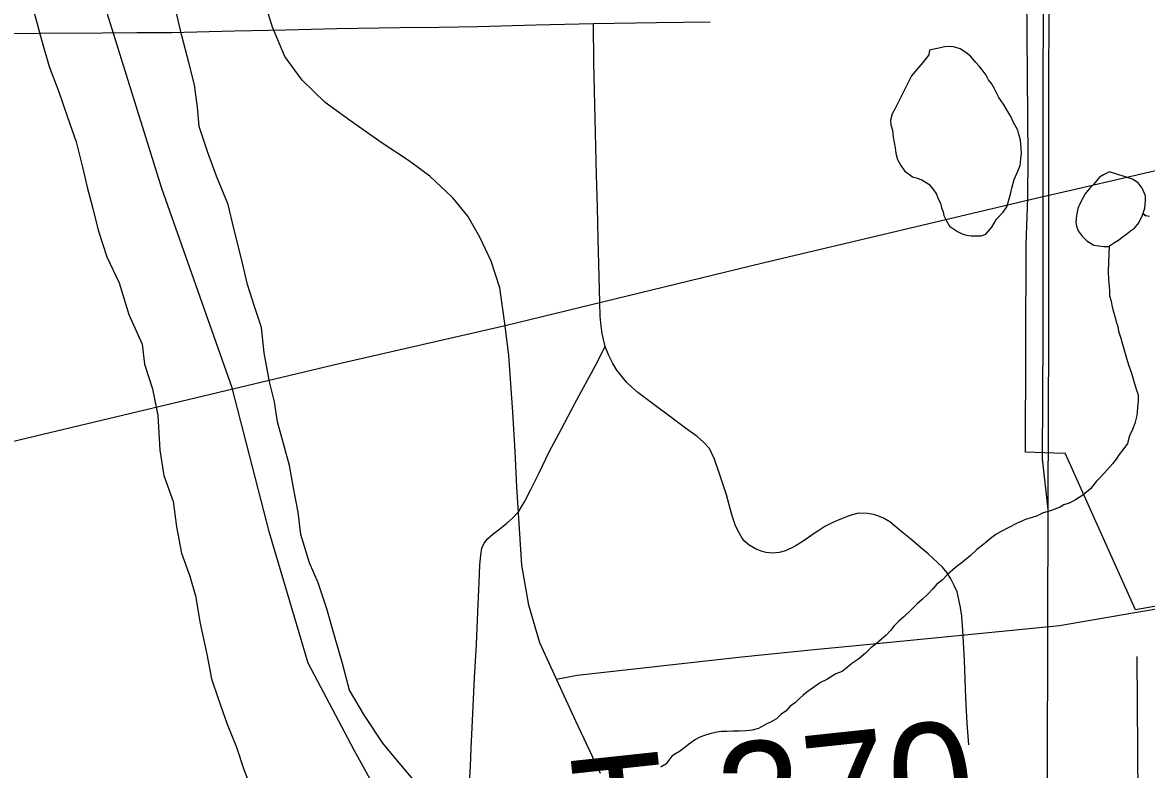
# Model space of a CAD drawing. Extents: x -6.1 to 38, y -7.7 to 22.
# Drawn here: x 4.697 to 5.252, y 15.319 to 15.687 of the extents above; entities that cross this region are included whole.
import ezdxf

# ---------------------------------------------------------------- set-up
doc = ezdxf.new("R2010")
doc.units = 0
for name, color, linetype in [('GM_X_Corporation', 7, 'Continuous'), ('GM_X_County_Road', 7, 'Continuous'), ('GM_X_Major_River', 7, 'Continuous'), ('GM_X_Minor_Lake', 7, 'Continuous'), ('GM_X_Minor_River', 7, 'Continuous'), ('GM_X_Rail_Line', 7, 'Continuous'), ('GM_X_State_Route', 7, 'Continuous'), ('GM_X_Township_Road', 7, 'Continuous'), ('GM_X_Township_Road_Text', 7, 'Continuous')]:
    doc.layers.add(name, color=color, linetype=linetype)

msp = doc.modelspace()

# ---------------------------------------------------------------- linework, layer by layer
at = {"layer": 'GM_X_Corporation'}
for points in [[(4.28061, 14.99995), (5.0967, 14.97556), (5.0486, 15.07962), (5.00913, 15.14194), (4.9572, 15.18142), (4.93228, 15.20843), (4.89329, 15.26962), (4.86101, 15.32821), (4.83828, 15.37125), (4.81915, 15.43553), (4.80087, 15.50695), (4.76612, 15.60524), (4.7059, 15.79844), (4.70175, 15.89192), (4.708, 15.94593), (4.72462, 15.99787), (4.72878, 16.06019), (4.73919, 16.13913), (4.75046, 16.20506), (4.78077, 16.38218), (4.78909, 16.45229), (4.83333, 16.6969)], [(5.74746, 14.95956), (5.18977, 14.97327), (5.0967, 14.97556), (5.0486, 15.07962), (5.00913, 15.14194), (4.9572, 15.18142), (4.93228, 15.20843), (4.89329, 15.26962), (4.86101, 15.32821), (4.83828, 15.37125), (4.81915, 15.43553), (4.80087, 15.50695), (4.76612, 15.60524), (4.7059, 15.79844), (4.70175, 15.89192), (4.708, 15.94593), (4.72462, 15.99787), (4.72878, 16.06019), (4.73919, 16.13913), (4.75046, 16.20506), (4.78077, 16.38218), (4.78909, 16.45229), (4.83333, 16.6969)], [(5.29114, 15.40539), (5.24641, 15.39754), (5.21169, 15.47476), (5.21085, 15.47467), (5.19207, 15.47533), (5.19238, 15.57787), (5.19317, 15.60075), (5.19342, 15.62057), (5.19275, 15.70135)]]:
    msp.add_lwpolyline(points, dxfattribs=at)
at = {"layer": 'GM_X_County_Road'}
for points in [[(4.9355, 15.53764), (4.93287, 15.55626), (4.92849, 15.56941), (4.92302, 15.58124), (4.9171, 15.59175), (4.90965, 15.60074), (4.89825, 15.61147), (4.88774, 15.61914), (4.87482, 15.62768), (4.85859, 15.63904), (4.84661, 15.64767), (4.83533, 15.6587), (4.8267, 15.67045), (4.82071, 15.68484), (4.81711, 15.69659), (4.81677, 15.69857)], [(4.96076, 15.36331), (4.95253, 15.38116), (4.94712, 15.39981), (4.94371, 15.41947), (4.9412, 15.45811), (4.94032, 15.47564), (4.93923, 15.49492), (4.93725, 15.52296), (4.9355, 15.53764)], [(4.98242, 15.31677), (4.97038, 15.34265), (4.96076, 15.36331)]]:
    msp.add_lwpolyline(points, dxfattribs=at)
at = {"layer": 'GM_X_Major_River'}
for points in [[(4.70322, 15.69191), (4.70673, 15.67867), (4.71062, 15.66542), (4.71526, 15.65294), (4.71952, 15.64046), (4.72378, 15.62836), (4.72691, 15.61587), (4.72925, 15.60603), (4.73198, 15.59619), (4.73472, 15.58484), (4.73899, 15.5716), (4.74514, 15.55875), (4.74981, 15.54324), (4.75636, 15.5285), (4.75757, 15.51865), (4.76145, 15.50655), (4.76421, 15.4933), (4.76511, 15.47625), (4.7671, 15.46375), (4.77174, 15.45089), (4.77336, 15.43839), (4.77573, 15.42552), (4.77998, 15.41418), (4.78271, 15.40434), (4.78509, 15.39071), (4.78824, 15.37557), (4.79061, 15.36345), (4.79409, 15.35324), (4.79835, 15.34114), (4.80298, 15.32979), (4.80648, 15.31882), (4.81111, 15.3071)], [(4.89465, 15.3084), (4.88473, 15.32009), (4.87518, 15.33178), (4.866, 15.34536), (4.85871, 15.35783), (4.8552, 15.37107), (4.8513, 15.38469), (4.84741, 15.39793), (4.84315, 15.41079), (4.83891, 15.42062), (4.83464, 15.43462), (4.83341, 15.4456), (4.83144, 15.45583), (4.82906, 15.4687), (4.82633, 15.47892), (4.82321, 15.49027), (4.82162, 15.50011), (4.81927, 15.50995), (4.81651, 15.52434), (4.81527, 15.53684), (4.81178, 15.54705), (4.80829, 15.55802), (4.80516, 15.57127), (4.80164, 15.58565), (4.79889, 15.59738), (4.79311, 15.61137), (4.78885, 15.62309), (4.78459, 15.63596), (4.78375, 15.64543), (4.78215, 15.65641), (4.77941, 15.66738), (4.7759, 15.68063), (4.77277, 15.69387)]]:
    msp.add_lwpolyline(points, dxfattribs=at)
at = {"layer": 'GM_X_Minor_Lake'}
for points in [[(5.14471, 15.67359), (5.14437, 15.6713), (5.1414, 15.66745), (5.13843, 15.66397), (5.13583, 15.66088), (5.13363, 15.65628), (5.13033, 15.64976), (5.12776, 15.64477), (5.12629, 15.64208), (5.12558, 15.63903), (5.12562, 15.63675), (5.12643, 15.6341), (5.12687, 15.63068), (5.1273, 15.62803), (5.12773, 15.62538), (5.12815, 15.62272), (5.12897, 15.61969), (5.13054, 15.61668), (5.13249, 15.61405), (5.13634, 15.61108), (5.13863, 15.61036), (5.14092, 15.60964), (5.14438, 15.60742), (5.14632, 15.60518), (5.14826, 15.60255), (5.14907, 15.60028), (5.15024, 15.59802), (5.15067, 15.59575), (5.15146, 15.59386), (5.15187, 15.59197), (5.15306, 15.58933), (5.15463, 15.58669), (5.15847, 15.5841), (5.16077, 15.583), (5.16306, 15.58229), (5.16534, 15.58194), (5.168, 15.58199), (5.17028, 15.58203), (5.17254, 15.58283), (5.17552, 15.58631), (5.17773, 15.59015), (5.18109, 15.59363), (5.18294, 15.59633), (5.18365, 15.599), (5.18473, 15.60244), (5.18543, 15.6055), (5.1865, 15.6097), (5.18832, 15.61392), (5.18941, 15.6166), (5.18973, 15.62002), (5.19006, 15.62269), (5.19002, 15.62497), (5.18957, 15.62915), (5.18875, 15.63218), (5.18834, 15.63407), (5.18599, 15.63821), (5.1848, 15.64085), (5.18245, 15.64499), (5.18127, 15.64687), (5.17893, 15.65025), (5.17775, 15.65251), (5.17657, 15.65477), (5.17539, 15.65703), (5.17384, 15.6589), (5.17266, 15.66116), (5.17072, 15.66379), (5.16916, 15.66566), (5.16761, 15.66754), (5.1649, 15.67053), (5.16258, 15.67239), (5.15989, 15.67424), (5.15722, 15.67495), (5.15532, 15.6753), (5.15228, 15.67525), (5.14471, 15.67359)], [(5.14471, 15.67359), (5.14437, 15.6713), (5.1414, 15.66745), (5.13843, 15.66397), (5.13583, 15.66088), (5.13363, 15.65628), (5.13033, 15.64976), (5.12776, 15.64477), (5.12629, 15.64208), (5.12558, 15.63903), (5.12562, 15.63675), (5.12643, 15.6341), (5.12687, 15.63068), (5.1273, 15.62803), (5.12773, 15.62538), (5.12815, 15.62272), (5.12897, 15.61969), (5.13054, 15.61668), (5.13249, 15.61405), (5.13634, 15.61108), (5.13863, 15.61036), (5.14092, 15.60964), (5.14438, 15.60742), (5.14632, 15.60518), (5.14826, 15.60255), (5.14907, 15.60028), (5.15024, 15.59802), (5.15067, 15.59575), (5.15146, 15.59386), (5.15187, 15.59197), (5.15306, 15.58933), (5.15463, 15.58669), (5.15847, 15.5841), (5.16077, 15.583), (5.16306, 15.58229), (5.16534, 15.58194), (5.168, 15.58199), (5.17028, 15.58203)], [(5.17028, 15.58203), (5.17254, 15.58283), (5.17552, 15.58631), (5.17773, 15.59015), (5.18109, 15.59363), (5.18294, 15.59633), (5.18365, 15.599), (5.18473, 15.60244), (5.18543, 15.6055), (5.1865, 15.6097), (5.18832, 15.61392), (5.18941, 15.6166), (5.18973, 15.62002), (5.19006, 15.62269), (5.19002, 15.62497), (5.18957, 15.62915), (5.18875, 15.63218), (5.18834, 15.63407), (5.18599, 15.63821), (5.1848, 15.64085), (5.18245, 15.64499), (5.18127, 15.64687), (5.17893, 15.65025), (5.17775, 15.65251), (5.17657, 15.65477), (5.17539, 15.65703), (5.17384, 15.6589), (5.17266, 15.66116), (5.17072, 15.66379), (5.16916, 15.66566), (5.16761, 15.66754), (5.1649, 15.67053), (5.16258, 15.67239), (5.15989, 15.67424), (5.15722, 15.67495), (5.15532, 15.6753), (5.15228, 15.67525), (5.14471, 15.67359)], [(5.24483, 15.60987), (5.23352, 15.61359), (5.23051, 15.61201), (5.22863, 15.61084), (5.22566, 15.60736), (5.22379, 15.60543), (5.22156, 15.60273), (5.22046, 15.6008), (5.21899, 15.59812), (5.2179, 15.59544), (5.2172, 15.592), (5.21688, 15.58857), (5.21729, 15.58668), (5.21809, 15.58441), (5.22004, 15.58179), (5.22236, 15.57955), (5.22582, 15.57733)], [(5.24483, 15.60987), (5.23352, 15.61359), (5.23051, 15.61201), (5.22863, 15.61084), (5.22566, 15.60736), (5.22379, 15.60543), (5.22156, 15.60273), (5.22046, 15.6008), (5.21899, 15.59812), (5.2179, 15.59544), (5.2172, 15.592), (5.21688, 15.58857), (5.21729, 15.58668), (5.21809, 15.58441), (5.22004, 15.58179), (5.22236, 15.57955), (5.22582, 15.57733), (5.23077, 15.57665), (5.23304, 15.5767), (5.23605, 15.57865), (5.23793, 15.57983), (5.2398, 15.58138), (5.24205, 15.58294), (5.24392, 15.5845), (5.24579, 15.58567), (5.24803, 15.58837), (5.24986, 15.59221), (5.25093, 15.59565), (5.25125, 15.59946), (5.25121, 15.60174), (5.24962, 15.60551), (5.24767, 15.60814), (5.24537, 15.60962), (5.24483, 15.60987)], [(5.22582, 15.57733), (5.23077, 15.57665), (5.23304, 15.5767), (5.23605, 15.57865), (5.23793, 15.57983), (5.2398, 15.58138), (5.24205, 15.58294), (5.24392, 15.5845), (5.24579, 15.58567), (5.24803, 15.58837), (5.24986, 15.59221), (5.25093, 15.59565), (5.25125, 15.59946), (5.25121, 15.60174), (5.24962, 15.60551), (5.24767, 15.60814), (5.24537, 15.60962), (5.24483, 15.60987)]]:
    msp.add_lwpolyline(points, dxfattribs=at)
at = {"layer": 'GM_X_Minor_River'}
for points in [[(5.25329, 15.59151), (5.25138, 15.59185), (5.25006, 15.59285), (5.25138, 15.59185)], [(5.23334, 15.57689), (5.23288, 15.56453), (5.23296, 15.56035), (5.23339, 15.55731), (5.23344, 15.55427), (5.23348, 15.55237), (5.23429, 15.54972), (5.2347, 15.54783), (5.23512, 15.54556), (5.23633, 15.54177), (5.23675, 15.5395), (5.23755, 15.53723), (5.23797, 15.53496), (5.23917, 15.53156), (5.23998, 15.52853), (5.2416, 15.52286), (5.24282, 15.51832), (5.24442, 15.51416), (5.24564, 15.50962), (5.24685, 15.50584), (5.24765, 15.50357), (5.2477, 15.50053), (5.24738, 15.49711), (5.24707, 15.4933), (5.246, 15.48948), (5.24492, 15.48642), (5.24345, 15.48335), (5.24238, 15.47953), (5.24016, 15.47644), (5.2383, 15.47413), (5.23682, 15.47182), (5.23496, 15.46951), (5.22938, 15.46332), (5.22714, 15.461), (5.22417, 15.45715), (5.22043, 15.45404), (5.21667, 15.45169), (5.21366, 15.45011), (5.21102, 15.4493), (5.20914, 15.44813), (5.20688, 15.44733), (5.20499, 15.44654), (5.20084, 15.44532), (5.19744, 15.44374), (5.19216, 15.44212), (5.18764, 15.44014), (5.18387, 15.43817), (5.18011, 15.4362), (5.17748, 15.43463), (5.17486, 15.43269), (5.17149, 15.42996), (5.16812, 15.42724), (5.16475, 15.42414), (5.16101, 15.42103), (5.15764, 15.41831), (5.15353, 15.41481), (5.15092, 15.41211), (5.14829, 15.41016), (5.14644, 15.40784), (5.14383, 15.40513), (5.14121, 15.4028), (5.13859, 15.40048), (5.13561, 15.39738), (5.13225, 15.39428), (5.12963, 15.39195), (5.12739, 15.38963), (5.12554, 15.38731), (5.1233, 15.38499), (5.12105, 15.38305), (5.11844, 15.38072), (5.11581, 15.37877), (5.1132, 15.37607), (5.10983, 15.37334), (5.10646, 15.371), (5.10421, 15.36906), (5.10159, 15.36711), (5.09857, 15.36592), (5.09406, 15.36318), (5.09105, 15.3616), (5.0843, 15.35692), (5.08243, 15.35536), (5.08056, 15.35381), (5.07869, 15.35187), (5.07607, 15.34992), (5.07383, 15.3476), (5.07158, 15.34604), (5.06935, 15.34372), (5.06633, 15.34214), (5.06445, 15.34135), (5.06032, 15.339), (5.05729, 15.33818), (5.05426, 15.33775), (5.05084, 15.33769), (5.04781, 15.33763), (5.04477, 15.33757), (5.04211, 15.33753), (5.03984, 15.33711), (5.03643, 15.33628), (5.03379, 15.33547), (5.03153, 15.33468), (5.02927, 15.33349)], [(5.02927, 15.33349), (5.02589, 15.33115), (5.02402, 15.3296), (5.0214, 15.32765), (5.01952, 15.32647), (5.01764, 15.3253), (5.01616, 15.32337), (5.01467, 15.32144), (5.0128, 15.32027), (5.01204, 15.31988)]]:
    msp.add_lwpolyline(points, dxfattribs=at)
at = {"layer": 'GM_X_Rail_Line'}
for points in [[(5.18385, 14.88869), (5.18965, 14.90801), (5.19392, 14.92554), (5.19682, 14.94086), (5.19889, 14.95438), (5.20124, 14.9806), (5.20234, 15.02104), (5.20276, 15.06106), (5.20303, 15.15159), (5.20303, 15.2453), (5.20289, 15.31762), (5.20315, 15.38735), (5.20322, 15.45022), (5.20367, 15.53299), (5.20367, 15.61442), (5.20382, 15.73456), (5.20397, 15.91305), (5.20456, 16.31693), (5.20441, 16.39404), (5.20471, 16.45374), (5.20486, 16.61422)], [(5.20322, 15.44697), (5.20049, 15.47193), (5.20082, 15.533), (5.20082, 15.61443), (5.20097, 15.73456), (5.20112, 15.91306), (5.20169, 16.29973)], [(5.25023, 15.19106), (5.24778, 15.24009), (5.24787, 15.28179), (5.24721, 15.37456)]]:
    msp.add_lwpolyline(points, dxfattribs=at)
at = {"layer": 'GM_X_State_Route'}
for points in [[(5.45417, 15.57708), (5.4304, 15.59088), (5.40674, 15.60337), (5.37979, 15.61279), (5.35679, 15.6187), (5.33729, 15.62133), (5.31714, 15.62221), (5.29457, 15.62111), (5.26763, 15.61673), (5.21658, 15.6049), (5.19721, 15.60033)], [(5.19721, 15.60033), (5.06257, 15.56853), (4.9355, 15.53764)], [(4.9355, 15.53764), (4.85357, 15.5188), (4.80108, 15.50641), (4.69648, 15.48134), (4.66362, 15.47345), (4.64084, 15.46929), (4.61915, 15.466), (4.57643, 15.46469), (4.55707, 15.46601)]]:
    msp.add_lwpolyline(points, dxfattribs=at)
at = {"layer": 'GM_X_Township_Road'}
for points in [[(4.67474, 15.68163), (4.7058, 15.68186), (4.73687, 15.68208), (4.75384, 15.68221), (4.77081, 15.68233), (4.80187, 15.68305), (4.82711, 15.68364), (4.85235, 15.68422), (4.88342, 15.68467), (4.90271, 15.68495), (4.922, 15.68522), (4.95054, 15.68596), (4.97907, 15.68669), (5.01014, 15.68714), (5.03663, 15.68751)], [(5.03624, 15.47703), (5.03324, 15.4802), (5.03009, 15.48292), (5.02432, 15.48703), (5.00089, 15.50478), (4.9981, 15.50713), (4.99549, 15.5097), (4.99308, 15.51245), (4.99045, 15.51571), (4.98852, 15.51898), (4.9865, 15.52293), (4.98482, 15.52738), (4.9839, 15.53082), (4.98328, 15.53387), (4.98275, 15.53748), (4.98226, 15.54227), (4.98209, 15.54928), (4.98133, 15.58034), (4.98095, 15.59618), (4.98055, 15.61202), (4.97987, 15.63971), (4.97918, 15.66741), (4.97907, 15.68669)], [(4.91769, 15.30933), (4.91837, 15.32032), (4.91871, 15.32913), (4.91955, 15.34635), (4.92039, 15.36391), (4.92123, 15.38046), (4.92199, 15.39633), (4.92257, 15.4112), (4.923, 15.4196), (4.92341, 15.42464), (4.924, 15.42792), (4.9251, 15.43044), (4.92678, 15.43254), (4.9293, 15.43481), (4.93282, 15.43749), (4.93627, 15.44027), (4.93912, 15.44279), (4.94198, 15.4459), (4.94501, 15.45077), (4.94795, 15.45656), (4.95215, 15.46505), (4.95735, 15.47572), (4.96302, 15.48641), (4.96987, 15.49932), (4.9802, 15.51839), (4.98482, 15.52738)], [(5.16421, 15.33085), (5.16331, 15.34163), (5.16267, 15.35406), (5.16203, 15.37268), (5.16111, 15.38735), (5.16064, 15.39436), (5.16009, 15.3987), (5.15944, 15.40183), (5.15834, 15.40635), (5.15689, 15.40945), (5.15529, 15.41274), (5.15343, 15.41574), (5.15113, 15.41856), (5.14404, 15.42509), (5.14032, 15.42829), (5.13536, 15.43255), (5.13039, 15.43652), (5.12522, 15.44086), (5.12208, 15.44271), (5.11931, 15.44391), (5.11709, 15.44455), (5.11424, 15.44501), (5.10971, 15.44519), (5.10652, 15.44436), (5.10408, 15.44353), (5.09938, 15.44151), (5.09698, 15.44058), (5.0931, 15.43855), (5.0897, 15.43638), (5.08785, 15.43514), (5.08296, 15.43173), (5.07853, 15.42896), (5.07364, 15.42656), (5.0706, 15.42582), (5.06737, 15.42545), (5.06423, 15.42573), (5.06164, 15.42646), (5.05888, 15.42766), (5.05574, 15.42933), (5.05371, 15.43117), (5.05233, 15.43293), (5.0503, 15.43625), (5.04891, 15.43938), (5.04755, 15.44345), (5.04651, 15.44686), (5.04457, 15.45424), (5.04098, 15.4651), (5.03875, 15.47179), (5.03624, 15.47703)], [(5.24504, 15.39599), (5.26263, 15.39901), (5.3212, 15.40944), (5.38839, 15.42147), (5.3913, 15.42207)], [(4.96076, 15.36331), (4.97099, 15.36531), (5.05222, 15.37434), (5.08793, 15.37795), (5.11019, 15.38016), (5.16214, 15.38517), (5.20888, 15.38978), (5.24504, 15.39599)]]:
    msp.add_lwpolyline(points, dxfattribs=at)

# ---------------------------------------------------------------- texts
at = {"layer": 'GM_X_Township_Road_Text'}
msp.add_text('T-270', height=0.056818, rotation=6.0971, dxfattribs=at).set_placement((4.97218, 15.26622))

doc.saveas('drawing.dxf')
